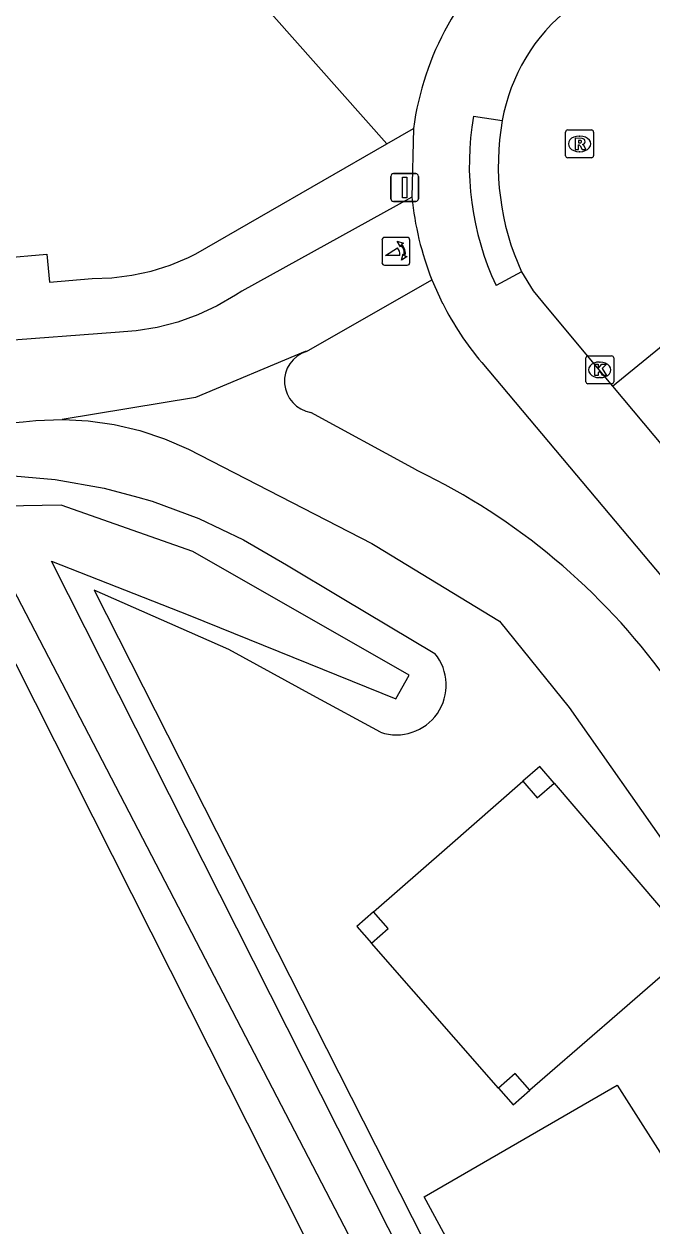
# Model space of a CAD drawing. Extents: x 157321 to 158827, y 386650 to 388532.
# Drawn here: x 157692.27 to 157714.79, y 387367.17 to 387410.3 of the extents above; entities that cross this region are included whole.
import ezdxf

# ---------------------------------------------------------------- set-up
doc = ezdxf.new("R2010")
doc.units = 0
for name, color, linetype in [('IMGEO_Fietspad_gesloten', 7, 'Continuous'), ('IMGEO_Groenvoorziening', 7, 'Continuous'), ('IMGEO_Hoogspanningsmast', 7, 'Continuous'), ('IMGEO_Kolk', 7, 'Continuous'), ('IMGEO_Poller', 7, 'Continuous'), ('IMGEO_Rijbaan_lokaal_open', 7, 'Continuous'), ('IMGEO_Rioolput', 7, 'Continuous'), ('IMGEO_Verkeersbordpaal', 7, 'Continuous'), ('IMGEO_Voetpad_halfverhard', 7, 'Continuous'), ('IMGEO_Voetpad_open', 7, 'Continuous'), ('IMGEO_Waterloop', 7, 'Continuous')]:
    doc.layers.add(name, color=color, linetype=linetype)

msp = doc.modelspace()

# ---------------------------------------------------------------- linework, layer by layer
at = {"layer": 'IMGEO_Fietspad_gesloten'}
for points in [[(157706.185, 387404.089), (157700.079, 387400.72), (157699.852, 387400.57), (157699.193, 387400.188), (157698.502, 387399.867), (157697.785, 387399.61), (157697.048, 387399.417), (157696.297, 387399.291), (157695.538, 387399.232), (157691.413, 387398.917), (157688.613, 387398.703), (157673.742, 387397.568)], [(157702.404, 387398.551), (157706.9, 387401.127)], [(157702.404, 387398.551), (157702.358, 387398.557), (157698.422, 387396.902), (157693.639, 387396.11)], [(157706.398, 387394.271), (157706.199, 387394.38), (157702.562, 387396.368)], [(157673.805, 387394.659), (157683.299, 387395.27), (157689.997, 387395.835), (157692.243, 387396.025), (157692.7, 387396.073), (157693.639, 387396.11)], [(157693.639, 387396.11), (157693.903, 387396.097), (157694.577, 387396.062), (157695.507, 387395.931), (157696.421, 387395.718), (157697.313, 387395.423), (157698.175, 387395.05), (157704.741, 387391.661), (157704.869, 387391.595), (157709.323, 387388.878), (157711.819, 387385.78), (157726.593, 387364.724), (157734.388, 387352.887), (157736.923, 387349.234), (157739.741, 387345.22)]]:
    msp.add_lwpolyline(points, dxfattribs=at)
for centre, radius, start, end in [((157716.895, 387405.107), 10.759, 185.43, 201.7121), ((157702.733, 387397.478), 1.123, 107.0274, 261.252), ((157696.015, 387372.828), 23.824, 35.9441, 64.1631)]:
    msp.add_arc(centre, radius, start, end, dxfattribs=at)
at = {"layer": 'IMGEO_Groenvoorziening'}
for points in [[(157705.279, 387406), (157695.387, 387417.176)], [(157690.82, 387394.128), (157691.615, 387394.111), (157693.391, 387393.959), (157695.146, 387393.648), (157696.352, 387393.321), (157696.866, 387393.182), (157698.538, 387392.564), (157700.148, 387391.799), (157701.683, 387390.893), (157703.686, 387389.697), (157707.009, 387387.712)], [(157748.954, 387278.898), (157719.562, 387334.448), (157716.214, 387339.264), (157690.589, 387390.068), (157677.072, 387388.926)], [(157705.057, 387384.889), (157702.633, 387386.208), (157699.611, 387387.853), (157694.783, 387389.983), (157719.353, 387341.493), (157731.027, 387348.205), (157716.755, 387369.553)], [(157704.807, 387378.445), (157707.446, 387380.757), (157710.163, 387383.137)], [(157711.285, 387383.056), (157715.802, 387377.776)], [(157709.284, 387372.118), (157704.732, 387377.316)], [(157715.718, 387376.644), (157713.088, 387374.361), (157713.01, 387374.293), (157710.415, 387372.04)], [(157706.622, 387368.214), (157713.547, 387372.225), (157727.937, 387349.609), (157719.257, 387344.89), (157706.622, 387368.214)]]:
    msp.add_lwpolyline(points, dxfattribs=at)
msp.add_arc((157705.627, 387386.581), 1.786, 251.3835, 39.2916, dxfattribs=at)
at = {"layer": 'IMGEO_Hoogspanningsmast'}
for points in [[(157711.285, 387383.056), (157710.765, 387383.664), (157710.163, 387383.137)], [(157710.163, 387383.137), (157710.677, 387382.536), (157711.285, 387383.056)], [(157704.807, 387378.445), (157704.205, 387377.918), (157704.732, 387377.316)], [(157704.732, 387377.316), (157705.334, 387377.843), (157704.807, 387378.445)], [(157710.415, 387372.04), (157709.886, 387372.645), (157709.284, 387372.118)], [(157709.284, 387372.118), (157709.811, 387371.516), (157710.415, 387372.04)]]:
    msp.add_lwpolyline(points, dxfattribs=at)
at = {"layer": 'IMGEO_Kolk'}
for p, q in [((157712.494, 387398.393), (157713.346, 387398.393)), ((157712.419, 387397.467), (157712.419, 387398.319)), ((157712.907, 387398.173), (157712.932, 387398.173)), ((157713.42, 387398.319), (157713.42, 387397.467)), ((157712.93, 387397.613), (157712.905, 387397.613)), ((157713.346, 387397.393), (157712.494, 387397.393))]:
    msp.add_line(p, q, dxfattribs=at)
for points in [[(157712.494, 387398.393), (157713.346, 387398.393)], [(157712.419, 387397.467), (157712.419, 387398.319)], [(157712.74, 387398.093), (157712.863, 387398.093), (157712.863, 387397.942), (157712.993, 387398.093), (157713.157, 387398.093), (157713.011, 387397.942), (157713.164, 387397.693), (157713.012, 387397.693), (157712.927, 387397.857), (157712.863, 387397.79), (157712.863, 387397.693), (157712.74, 387397.693), (157712.74, 387398.093)], [(157713.42, 387398.319), (157713.42, 387397.467)], [(157713.346, 387397.393), (157712.494, 387397.393)]]:
    msp.add_lwpolyline(points, dxfattribs=at)
for centre, start, end in [((157712.496, 387398.317), 91.552, 178.448), ((157712.496, 387398.317), 91.552, 178.448), ((157713.344, 387398.317), 1.552, 88.448), ((157713.344, 387398.317), 1.552, 88.448), ((157712.496, 387397.469), 181.552, 268.448), ((157712.496, 387397.469), 181.552, 268.448), ((157713.344, 387397.469), 271.552, 358.448), ((157713.344, 387397.469), 271.552, 358.448)]:
    msp.add_arc(centre, 0.0765, start, end, dxfattribs=at)
for centre, major_axis, ratio, start_param, end_param in [((157712.906, 387397.893), (-0.387, 0.002), 0.722429, 4.712389, 7.853982), ((157712.931, 387397.893), (-0.39, 0.002), 0.717154, 1.570796, 4.712389)]:
    msp.add_ellipse(centre, major_axis=major_axis, ratio=ratio, start_param=start_param, end_param=end_param, dxfattribs=at)
at = {"layer": 'IMGEO_Poller'}
for p, q in [((157705.11, 387402.551), (157705.11, 387401.744)), ((157705.11, 387402.551), (157705.11, 387401.744)), ((157706.012, 387402.646), (157705.204, 387402.646)), ((157706.012, 387402.646), (157705.204, 387402.646)), ((157706.106, 387401.744), (157706.106, 387402.551)), ((157706.106, 387401.744), (157706.106, 387402.551)), ((157705.204, 387401.649), (157706.012, 387401.649)), ((157705.204, 387401.649), (157706.012, 387401.649))]:
    msp.add_line(p, q, dxfattribs=at)
for points in [[(157705.745, 387402.002), (157705.232, 387402.002), (157705.662, 387402.277)], [(157705.789, 387402.375), (157705.777, 387402.302), (157705.652, 387402.507)], [(157705.652, 387402.507), (157705.883, 387402.441), (157705.812, 387402.409)], [(157705.805, 387401.83), (157705.871, 387402.061), (157705.901, 387401.993)], [(157705.937, 387401.966), (157706.009, 387401.955), (157705.805, 387401.83)]]:
    msp.add_lwpolyline(points, dxfattribs=at)
for centre, radius, start, end in [((157705.204, 387402.551), 0.0946, 90, 180), ((157705.204, 387402.551), 0.0946, 90, 180), ((157705.417, 387402.052), 0.332, 351.3247, 42.4854), ((157705.431, 387402.062), 0.476, 351.7527, 41.1691), ((157705.431, 387402.062), 0.516, 349.3569, 42.2912), ((157706.012, 387402.551), 0.0946, 0, 90), ((157706.012, 387402.551), 0.0946, 0, 90), ((157705.204, 387401.744), 0.0946, 180, 270), ((157705.204, 387401.744), 0.0946, 180, 270), ((157706.012, 387401.744), 0.0946, 270, 0), ((157706.012, 387401.744), 0.0946, 270, 0)]:
    msp.add_arc(centre, radius, start, end, dxfattribs=at)
at = {"layer": 'IMGEO_Rijbaan_lokaal_open'}
for points in [[(157710.118, 387401.412), (157710.533, 387400.734), (157711.03, 387400.116), (157713.38, 387397.308)], [(157713.38, 387397.308), (157717.207, 387400.424)], [(157713.38, 387397.308), (157715.974, 387394.208)]]:
    msp.add_lwpolyline(points, dxfattribs=at)
for centre, radius, start, end in [((157715.955, 387405.683), 6.633, 128.2516, 169.9209), ((157718.408, 387405.231), 9.128, 169.8247, 204.7368)]:
    msp.add_arc(centre, radius, start, end, dxfattribs=at)
at = {"layer": 'IMGEO_Rioolput'}
for p, q in [((157711.695, 387405.576), (157711.695, 387406.428)), ((157711.77, 387406.502), (157712.622, 387406.502)), ((157712.183, 387406.282), (157712.208, 387406.282)), ((157712.696, 387406.428), (157712.696, 387405.576)), ((157712.206, 387405.722), (157712.181, 387405.722)), ((157712.622, 387405.502), (157711.77, 387405.502))]:
    msp.add_line(p, q, dxfattribs=at)
for points in [[(157711.695, 387405.576), (157711.695, 387406.428)], [(157711.77, 387406.502), (157712.622, 387406.502)], [(157712.284, 387406.2), (157712.032, 387406.202), (157712.032, 387405.802)], [(157712.21, 387406.121), (157712.156, 387406.121), (157712.156, 387406.04)], [(157712.696, 387406.428), (157712.696, 387405.576)], [(157712.032, 387405.802), (157712.156, 387405.802), (157712.156, 387405.964), (157712.167, 387405.964)], [(157712.156, 387406.04), (157712.208, 387406.04)], [(157712.214, 387405.935), (157712.285, 387405.802), (157712.425, 387405.802), (157712.36, 387405.928)], [(157712.622, 387405.502), (157711.77, 387405.502)]]:
    msp.add_lwpolyline(points, dxfattribs=at)
for centre, radius, start, end in [((157711.772, 387406.426), 0.0765, 91.552, 178.448), ((157711.772, 387406.426), 0.0765, 91.552, 178.448), ((157712.216, 387406.025), 0.0964, 77.0061, 93.1865), ((157712.23, 387406.082), 0.0378, 276.6634, 79.6772), ((157712.283, 387406.09), 0.109, 350.3612, 89.416), ((157712.62, 387406.426), 0.0765, 1.552, 88.448), ((157712.62, 387406.426), 0.0765, 1.552, 88.448), ((157712.166, 387405.911), 0.0533, 26.0293, 88.6989), ((157712.192, 387406.229), 0.19, 274.7715, 282.9687), ((157712.281, 387406.09), 0.112, 277.5842, 350.9817), ((157712.265, 387405.875), 0.108, 29.5134, 73.7905), ((157711.772, 387405.578), 0.0765, 181.552, 268.448), ((157711.772, 387405.578), 0.0765, 181.552, 268.448), ((157712.62, 387405.578), 0.0765, 271.552, 358.448), ((157712.62, 387405.578), 0.0765, 271.552, 358.448)]:
    msp.add_arc(centre, radius, start, end, dxfattribs=at)
for centre, major_axis, ratio, start_param, end_param in [((157712.182, 387406.002), (-0.387, 0.002), 0.722429, 4.712389, 7.853982), ((157712.207, 387406.002), (-0.39, 0.002), 0.717154, 1.570796, 4.712389)]:
    msp.add_ellipse(centre, major_axis=major_axis, ratio=ratio, start_param=start_param, end_param=end_param, dxfattribs=at)
at = {"layer": 'IMGEO_Verkeersbordpaal'}
for p, q in [((157705.427, 387404.036), (157705.427, 387404.836)), ((157705.427, 387404.836), (157705.427, 387404.036)), ((157705.527, 387404.936), (157706.317, 387404.936)), ((157706.317, 387404.936), (157705.527, 387404.936)), ((157706.417, 387404.836), (157706.417, 387404.036)), ((157706.417, 387404.036), (157706.417, 387404.836)), ((157706.317, 387403.936), (157705.527, 387403.936)), ((157705.527, 387403.936), (157706.317, 387403.936))]:
    msp.add_line(p, q, dxfattribs=at)
msp.add_lwpolyline([(157705.847, 387404.811), (157705.997, 387404.811), (157705.997, 387404.061), (157705.847, 387404.061), (157705.847, 387404.811)], dxfattribs=at)
for centre, start, end in [((157705.527, 387404.836), 90, 180), ((157705.527, 387404.836), 90, 180), ((157706.317, 387404.836), 0, 90), ((157706.317, 387404.836), 360, 90), ((157705.527, 387404.036), 180, 270), ((157705.527, 387404.036), 180, 270), ((157706.317, 387404.036), 270, 0), ((157706.317, 387404.036), 270, 0)]:
    msp.add_arc(centre, 0.1, start, end, dxfattribs=at)
at = {"layer": 'IMGEO_Voetpad_halfverhard'}
for points in [[(157705.279, 387406), (157706.235, 387406.552)], [(157673.186, 387399.455), (157687.699, 387400.6), (157689.782, 387400.764), (157689.799, 387401.757), (157693.089, 387402.039), (157693.182, 387401.042), (157694.713, 387401.171), (157695.426, 387401.196), (157696.134, 387401.285), (157696.831, 387401.437), (157697.512, 387401.651), (157698.171, 387401.924), (157698.433, 387402.053), (157705.279, 387406)]]:
    msp.add_lwpolyline(points, dxfattribs=at)
at = {"layer": 'IMGEO_Voetpad_open'}
for points in [[(157708.394, 387406.994), (157709.424, 387406.844)], [(157706.235, 387406.552), (157706.185, 387404.089)], [(157710.118, 387401.412), (157709.201, 387400.916)], [(157706.9, 387401.127), (157707.285, 387400.272)], [(157708.688, 387398.154), (157758.699, 387338.613)]]:
    msp.add_lwpolyline(points, dxfattribs=at)
for centre, radius, start, end in [((157716.774, 387405.112), 10.637, 129.8427, 172.2204), ((157718.42, 387405.233), 10.18, 170.0364, 205.0899), ((157716.888, 387405.109), 10.752, 206.7363, 220.306)]:
    msp.add_arc(centre, radius, start, end, dxfattribs=at)
at = {"layer": 'IMGEO_Waterloop'}
for points in [[(157705.601, 387386.088), (157706.084, 387386.937), (157698.321, 387391.379), (157693.609, 387393.039), (157687.507, 387392.924)], [(157691.041, 387391.611), (157716.743, 387342.119)], [(157714.387, 387349.148), (157693.262, 387391.031), (157698.224, 387389.081), (157702.975, 387387.15), (157705.601, 387386.088)]]:
    msp.add_lwpolyline(points, dxfattribs=at)

doc.saveas('drawing.dxf')
